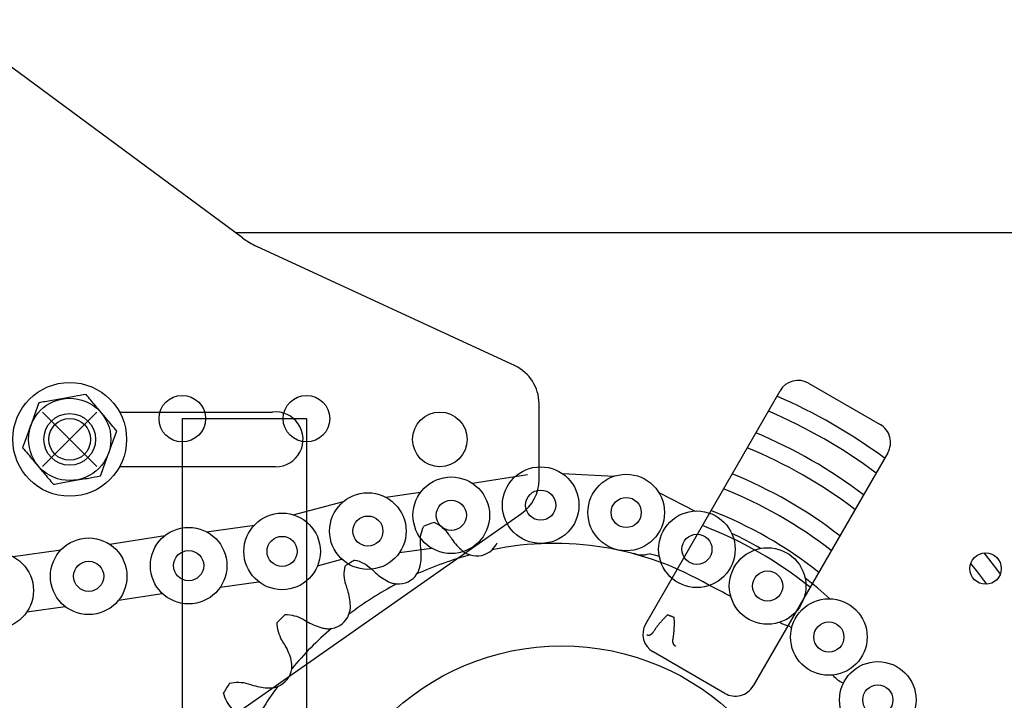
# Model space of a CAD drawing. Header units: inches. Extents: x 170 to 284, y 215 to 248.
# Tile 665 of 1056: x 211.623 to 211.824, y 244.656 to 244.795. Entities that reach past the tile are written whole.
import ezdxf

# ---------------------------------------------------------------- set-up
doc = ezdxf.new("R2010")
doc.units = ezdxf.units.IN
doc.header["$LTSCALE"] = 0.25
doc.header["$MEASUREMENT"] = 0
doc.layers.add('ANNOTATIONS', color=1, linetype='Continuous')
doc.layers.add('LH FRONT OF HOOD', color=7, linetype='Continuous')
doc.styles.add('ARIAL', font='arial.ttf', dxfattribs={"height": 0.09375})
doc.dimstyles.new('STANDARD$0', dxfattribs={"dimtxt": 0.09375, "dimasz": 0.09375, "dimexe": 0.03125, "dimexo": 0.046875, "dimgap": 0.09, "dimtad": 0, "dimtih": 1, "dimtoh": 1, "dimdec": 4, "dimzin": 0, "dimdsep": 46, "dimtxsty": 'ARIAL', "dimcen": 0.09, "dimadec": 0, "dimazin": 0, "dimtfac": 1, "dimtdec": 4, "dimtofl": 0, "dimtmove": 0, "dimatfit": 1, "dimfxl": 1, "dimtolj": 1, "dimtzin": 0, "dimarcsym": 0})

# ---------------------------------------------------------------- blocks, each defined once
blk = doc.blocks.new('*D45')
at = {"layer": 'ANNOTATIONS', "color": 0, "lineweight": -2, "transparency": 16777216}
for p, q in [((210.6277843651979, 245.3460056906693), (210.6277843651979, 246.0798826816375)), ((211.976220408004, 244.7877511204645), (211.976220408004, 246.0798826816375)), ((210.7215343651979, 246.0486326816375), (210.9917282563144, 246.0486326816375)), ((211.882470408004, 246.0486326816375), (211.6122765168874, 246.0486326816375))]:
    blk.add_line(p, q, dxfattribs=at)
at = {"layer": 'ANNOTATIONS', "color": 0, "transparency": 16777216}
for points in [[(210.7215343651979, 246.0642576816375), (210.7215343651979, 246.0330076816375), (210.6277843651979, 246.0486326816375)], [(211.882470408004, 246.0642576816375), (211.882470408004, 246.0330076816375), (211.976220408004, 246.0486326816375)]]:
    blk.add_solid(points, dxfattribs=at)
at = {"layer": 'defpoints', "color": 0, "transparency": 16777216}
for p in [(211.976220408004, 246.0486326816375), (210.6277843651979, 245.2991306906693), (211.976220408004, 244.7408761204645)]:
    blk.add_point(p, dxfattribs=at)
at = {"layer": 'ANNOTATIONS', "color": 0, "transparency": 16777216, "insert": (211.3020023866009, 246.0486326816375), "char_height": 0.09375, "attachment_point": 5, "style": 'ARIAL'}
blk.add_mtext('\\A1;DIM "A"', dxfattribs=at)
blk = doc.blocks.new('*D41')
at = {"layer": 'ANNOTATIONS', "color": 0, "lineweight": -2, "transparency": 16777216}
for p, q in [((211.573486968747, 244.9262927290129), (212.9080140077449, 244.9262927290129)), ((212.8767640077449, 244.8325427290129), (212.8767640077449, 242.5705891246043)), ((212.8767640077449, 239.8737753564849), (212.8767640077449, 242.1357289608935)), ((212.4115944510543, 239.7800253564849), (212.9080140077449, 239.7800253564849))]:
    blk.add_line(p, q, dxfattribs=at)
at = {"layer": 'ANNOTATIONS', "color": 0, "transparency": 16777216}
for points in [[(212.8611390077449, 244.8325427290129), (212.8923890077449, 244.8325427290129), (212.8767640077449, 244.9262927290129)], [(212.8611390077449, 239.8737753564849), (212.8923890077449, 239.8737753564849), (212.8767640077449, 239.7800253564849)]]:
    blk.add_solid(points, dxfattribs=at)
at = {"layer": 'defpoints', "color": 0, "transparency": 16777216}
for p in [(211.526611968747, 244.9262927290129), (212.3647194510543, 239.7800253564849), (212.8767640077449, 239.7800253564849)]:
    blk.add_point(p, dxfattribs=at)
at = {"layer": 'ANNOTATIONS', "color": 0, "transparency": 16777216, "insert": (212.876764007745, 242.3531590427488), "char_height": 0.09375, "attachment_point": 5, "style": 'ARIAL'}
blk.add_mtext('\\A1;TOTAL\\PHEIGHT', dxfattribs=at)

msp = doc.modelspace()

# ---------------------------------------------------------------- linework, layer by layer
at = {"layer": 'LH FRONT OF HOOD'}
for p, q in [((211.6688255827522, 244.7506216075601), (211.6174591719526, 244.7885815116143)), ((211.6673148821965, 244.7517380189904), (211.8480600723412, 244.7517380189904)), ((211.7243437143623, 244.7245305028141), (211.6717617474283, 244.748881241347)), ((211.7841280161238, 244.7210351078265), (211.7987335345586, 244.7126026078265)), ((211.7509628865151, 244.6720239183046), (211.7783685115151, 244.7194918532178)), ((211.7292326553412, 244.7013586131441), (211.7292326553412, 244.7168786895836)), ((211.6280763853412, 244.7151241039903), (211.6391735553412, 244.7040269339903)), ((211.6280763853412, 244.7040269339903), (211.6391735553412, 244.7151241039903)), ((211.6437962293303, 244.7151241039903), (211.6749723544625, 244.7151241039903)), ((211.6565613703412, 244.7137917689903), (211.6818588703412, 244.7137917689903)), ((211.6565613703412, 244.7137917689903), (211.6565613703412, 244.6463317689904)), ((211.6818588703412, 244.7137917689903), (211.6818588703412, 244.6463317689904)), ((211.8002767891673, 244.7068431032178), (211.7728711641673, 244.6593751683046)), ((211.6755850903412, 244.7039932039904), (211.6437777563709, 244.7039932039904)), ((211.7156519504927, 244.7006240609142), (211.7268825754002, 244.7023938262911)), ((211.7340135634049, 244.7025927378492), (211.7445441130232, 244.7020778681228)), ((211.6980077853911, 244.6977949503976), (211.7051243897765, 244.6987960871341)), ((211.75364948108, 244.6987467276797), (211.7610513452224, 244.694976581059)), ((211.6791668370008, 244.6942117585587), (211.6894105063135, 244.6969082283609)), ((211.6588452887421, 244.6476831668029), (211.7256368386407, 244.6944511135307)), ((211.6614902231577, 244.6907541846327), (211.6712448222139, 244.6921264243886)), ((211.6417847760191, 244.6881967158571), (211.6530154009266, 244.689966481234)), ((211.622087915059, 244.685688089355), (211.6318425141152, 244.6870603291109)), ((211.7008307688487, 244.6865174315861), (211.7073269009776, 244.68743700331)), ((211.6841291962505, 244.6838361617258), (211.6890714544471, 244.6851756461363)), ((211.6643132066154, 244.6794766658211), (211.6721232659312, 244.6805822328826)), ((211.6435794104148, 244.6768082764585), (211.652474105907, 244.6782099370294)), ((211.6249108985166, 244.6744105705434), (211.6327209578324, 244.6755161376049)), ((211.7552564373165, 244.6736831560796), (211.7553384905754, 244.6737649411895)), ((211.7553384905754, 244.6737649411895), (211.7553591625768, 244.6737828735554)), ((211.7553591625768, 244.6737828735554), (211.7553836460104, 244.6737987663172)), ((211.7553836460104, 244.6737987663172), (211.7554101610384, 244.6738109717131)), ((211.7554101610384, 244.6738109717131), (211.755438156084, 244.6738192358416)), ((211.755438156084, 244.6738192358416), (211.7554670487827, 244.6738233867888)), ((211.7554670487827, 244.6738233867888), (211.7554962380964, 244.6738233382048)), ((211.7554962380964, 244.6738233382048), (211.755525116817, 244.6738190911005)), ((211.755525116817, 244.6738190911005), (211.7555530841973, 244.6738107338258)), ((211.7555530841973, 244.6738107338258), (211.7555807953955, 244.6738002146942)), ((211.7555807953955, 244.6738002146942), (211.7556792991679, 244.6737626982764)), ((211.7556792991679, 244.6737626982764), (211.7557777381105, 244.6737250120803)), ((211.7535211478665, 244.6717365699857), (211.7535900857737, 244.6718238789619)), ((211.7535900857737, 244.6718238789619), (211.7536596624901, 244.6719109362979)), ((211.7536596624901, 244.6719109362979), (211.7537298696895, 244.6719977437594)), ((211.7537298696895, 244.6719977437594), (211.7538006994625, 244.6720843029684)), ((211.7538006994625, 244.6720843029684), (211.7538721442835, 244.6721706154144)), ((211.7538721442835, 244.6721706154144), (211.7539441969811, 244.6722566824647)), ((211.7539441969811, 244.6722566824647), (211.7540168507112, 244.6723425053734)), ((211.7540168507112, 244.6723425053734), (211.7540900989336, 244.6724280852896)), ((211.7540900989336, 244.6724280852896), (211.7541639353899, 244.6725134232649)), ((211.7541639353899, 244.6725134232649), (211.7542383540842, 244.6725985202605)), ((211.7542383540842, 244.6725985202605), (211.7543133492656, 244.6726833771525)), ((211.7543133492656, 244.6726833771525), (211.7543889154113, 244.6727679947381)), ((211.7543889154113, 244.6727679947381), (211.7544650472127, 244.6728523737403)), ((211.7544650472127, 244.6728523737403), (211.7545417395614, 244.6729365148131)), ((211.7545417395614, 244.6729365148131), (211.7546189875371, 244.6730204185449)), ((211.7546189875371, 244.6730204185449), (211.7546967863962, 244.673104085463)), ((211.7546967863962, 244.673104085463), (211.7547751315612, 244.6731875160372)), ((211.7547751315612, 244.6731875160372), (211.7548540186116, 244.6732707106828)), ((211.7548540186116, 244.6732707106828), (211.7549334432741, 244.6733536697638)), ((211.7549334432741, 244.6733536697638), (211.7550134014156, 244.6734363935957)), ((211.7550134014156, 244.6734363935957), (211.7550938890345, 244.6735188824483)), ((211.7550938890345, 244.6735188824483), (211.7551749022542, 244.6736011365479)), ((211.7551749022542, 244.6736011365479), (211.7552564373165, 244.6736831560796)), ((211.7557777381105, 244.6737250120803), (211.7558761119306, 244.6736871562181)), ((211.7558761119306, 244.6736871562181), (211.7559744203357, 244.6736491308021)), ((211.7559744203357, 244.6736491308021), (211.7560726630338, 244.6736109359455)), ((211.7560726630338, 244.6736109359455), (211.7561708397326, 244.6735725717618)), ((211.7561708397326, 244.6735725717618), (211.7562689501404, 244.673534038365)), ((211.7562689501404, 244.673534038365), (211.7563669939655, 244.6734953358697)), ((211.7563669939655, 244.6734953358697), (211.7564649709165, 244.6734564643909)), ((211.7564649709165, 244.6734564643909), (211.7565628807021, 244.6734174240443)), ((211.7565628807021, 244.6734174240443), (211.7565904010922, 244.6734064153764)), ((211.7565904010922, 244.6734064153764), (211.7566166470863, 244.6733936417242)), ((211.7566166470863, 244.6733936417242), (211.756640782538, 244.6733772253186)), ((211.756640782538, 244.6733772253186), (211.7566623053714, 244.6733575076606)), ((211.7566623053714, 244.6733575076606), (211.7566807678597, 244.673334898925)), ((211.7566807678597, 244.673334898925), (211.7566957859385, 244.6733098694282)), ((211.7566957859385, 244.6733098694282), (211.7567070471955, 244.6732829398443)), ((211.7567070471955, 244.6732829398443), (211.7567143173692, 244.6732546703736)), ((211.7567143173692, 244.6732546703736), (211.7567174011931, 244.6732274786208)), ((211.7567174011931, 244.6732274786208), (211.7567224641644, 244.6731117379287)), ((211.7567224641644, 244.6731117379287), (211.7567269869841, 244.6729961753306)), ((211.7567269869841, 244.6729961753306), (211.7567309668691, 244.6728807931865)), ((211.7567309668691, 244.6728807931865), (211.7567344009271, 244.6727655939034)), ((211.7567344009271, 244.6727655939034), (211.7567372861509, 244.672650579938)), ((211.7567372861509, 244.672650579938), (211.756739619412, 244.6725357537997)), ((211.756739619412, 244.6725357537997), (211.7567413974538, 244.6724211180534)), ((211.7567418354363, 244.6718508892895), (211.756740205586, 244.6717374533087)), ((211.7567413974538, 244.6724211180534), (211.756742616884, 244.6723066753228)), ((211.7567428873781, 244.6719645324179), (211.7567418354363, 244.6718508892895)), ((211.756742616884, 244.6723066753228), (211.7567432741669, 244.6721924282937)), ((211.7567433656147, 244.6720783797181), (211.7567428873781, 244.6719645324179)), ((211.7567432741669, 244.6721924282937), (211.7567433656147, 244.6720783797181)), ((211.7512078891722, 244.6697550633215), (211.7512116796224, 244.6697538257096)), ((211.7512116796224, 244.6697538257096), (211.7512283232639, 244.6697485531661)), ((211.7512283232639, 244.6697485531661), (211.7512430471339, 244.6697441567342)), ((211.7517929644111, 244.6697427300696), (211.7518131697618, 244.6697485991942)), ((211.7518131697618, 244.6697485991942), (211.7518332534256, 244.6697548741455)), ((211.7518332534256, 244.6697548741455), (211.7518532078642, 244.669761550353)), ((211.7518532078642, 244.669761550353), (211.7518730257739, 244.6697686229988)), ((211.7518730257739, 244.6697686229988), (211.7518927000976, 244.6697760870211)), ((211.7518927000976, 244.6697760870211), (211.751912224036, 244.6697839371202)), ((211.751912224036, 244.6697839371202), (211.7519315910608, 244.6697921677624)), ((211.7519315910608, 244.6697921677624), (211.751950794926, 244.6698007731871)), ((211.751950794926, 244.6698007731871), (211.7519698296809, 244.6698097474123)), ((211.7519698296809, 244.6698097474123), (211.7519886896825, 244.669819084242)), ((211.7519886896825, 244.669819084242), (211.7520073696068, 244.6698287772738)), ((211.7520073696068, 244.6698287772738), (211.7520258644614, 244.6698388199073)), ((211.7520258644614, 244.6698388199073), (211.7520441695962, 244.6698492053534)), ((211.7520441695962, 244.6698492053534), (211.7520622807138, 244.6698599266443)), ((211.7520622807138, 244.6698599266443), (211.7520801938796, 244.6698709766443)), ((211.7520801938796, 244.6698709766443), (211.7520979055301, 244.6698823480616)), ((211.7520979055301, 244.6698823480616), (211.7521154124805, 244.6698940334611)), ((211.7521154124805, 244.6698940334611), (211.7521327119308, 244.6699060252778)), ((211.7521327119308, 244.6699060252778), (211.7521498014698, 244.6699183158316)), ((211.7521498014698, 244.6699183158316), (211.7521666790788, 244.6699308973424)), ((211.7521666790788, 244.6699308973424), (211.7521833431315, 244.6699437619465)), ((211.7521833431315, 244.6699437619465), (211.7521997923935, 244.6699569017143)), ((211.7521997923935, 244.6699569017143), (211.7522160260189, 244.6699703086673)), ((211.7522160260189, 244.6699703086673), (211.7522320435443, 244.6699839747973)), ((211.7522320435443, 244.6699839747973), (211.752247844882, 244.6699978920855)), ((211.752247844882, 244.6699978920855), (211.7522634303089, 244.670012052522)), ((211.7522634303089, 244.670012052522), (211.7522788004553, 244.6700264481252)), ((211.7522788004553, 244.6700264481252), (211.7522939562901, 244.6700410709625)), ((211.7522939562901, 244.6700410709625), (211.7523088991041, 244.6700559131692)), ((211.7523088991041, 244.6700559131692), (211.7523236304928, 244.6700709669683)), ((211.7523236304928, 244.6700709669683), (211.7523381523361, 244.6700862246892)), ((211.7523381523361, 244.6700862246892), (211.752352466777, 244.6701016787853)), ((211.752352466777, 244.6701016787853), (211.7523665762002, 244.6701173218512)), ((211.7523665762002, 244.6701173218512), (211.7523804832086, 244.670133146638)), ((211.7523804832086, 244.670133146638), (211.7523941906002, 244.6701491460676)), ((211.7523941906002, 244.6701491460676), (211.7524077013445, 244.6701653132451)), ((211.7524077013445, 244.6701653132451), (211.752421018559, 244.67018164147)), ((211.752421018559, 244.67018164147), (211.7524341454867, 244.6701981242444)), ((211.7524341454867, 244.6701981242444), (211.7524470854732, 244.6702147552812)), ((211.7524470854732, 244.6702147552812), (211.7524598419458, 244.6702315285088)), ((211.7524598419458, 244.6702315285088), (211.7524724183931, 244.6702484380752)), ((211.7524724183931, 244.6702484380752), (211.7524848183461, 244.6702654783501)), ((211.7524848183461, 244.6702654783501), (211.7524970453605, 244.6702826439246)), ((211.7524970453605, 244.6702826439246), (211.7525091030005, 244.6702999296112)), ((211.7525091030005, 244.6702999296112), (211.7525209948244, 244.6703173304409)), ((211.7525209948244, 244.6703173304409), (211.7525327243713, 244.67033484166)), ((211.7525327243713, 244.67033484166), (211.7525442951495, 244.6703524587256)), ((211.7525442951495, 244.6703524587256), (211.7525557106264, 244.6703701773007)), ((211.7525557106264, 244.6703701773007), (211.7525669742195, 244.6703879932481)), ((211.7525669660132, 244.6703879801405), (211.7525712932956, 244.6703948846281)), ((211.7525712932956, 244.6703948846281), (211.7526291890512, 244.6704863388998)), ((211.7526291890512, 244.6704863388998), (211.7526879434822, 244.6705774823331)), ((211.7526879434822, 244.6705774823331), (211.7527475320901, 244.6706683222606)), ((211.7527475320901, 244.6706683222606), (211.7528079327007, 244.6707588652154)), ((211.7528079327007, 244.6707588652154), (211.7528691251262, 244.6708491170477)), ((211.7528691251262, 244.6708491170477), (211.75293109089, 244.6709390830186)), ((211.75293109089, 244.6709390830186), (211.7529938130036, 244.6710287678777)), ((211.7529938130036, 244.6710287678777), (211.7530572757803, 244.6711181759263)), ((211.7530572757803, 244.6711181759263), (211.7531214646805, 244.6712073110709)), ((211.7531214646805, 244.6712073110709), (211.7531863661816, 244.6712961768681)), ((211.7531863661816, 244.6712961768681), (211.7532519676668, 244.6713847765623)), ((211.7532519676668, 244.6713847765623), (211.7533182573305, 244.6714731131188)), ((211.7533182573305, 244.6714731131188), (211.7533852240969, 244.6715611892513)), ((211.7533852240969, 244.6715611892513), (211.7534528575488, 244.6716490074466)), ((211.7534528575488, 244.6716490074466), (211.7535211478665, 244.6717365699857)), ((211.7566187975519, 244.6698441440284), (211.7566057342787, 244.6697350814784)), ((211.7566311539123, 244.6699534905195), (211.7566187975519, 244.6698441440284)), ((211.7566428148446, 244.6700631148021), (211.7566311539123, 244.6699534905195)), ((211.7566537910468, 244.6701730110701), (211.7566428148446, 244.6700631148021)), ((211.75666409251, 244.6702831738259), (211.7566537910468, 244.6701730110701)), ((211.7566737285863, 244.6703935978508), (211.75666409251, 244.6702831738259)), ((211.7566827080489, 244.6705042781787), (211.7566737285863, 244.6703935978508)), ((211.756691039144, 244.6706152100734), (211.7566827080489, 244.6705042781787)), ((211.7566987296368, 244.6707263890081), (211.756691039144, 244.6706152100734)), ((211.7567057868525, 244.6708378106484), (211.7566987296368, 244.6707263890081)), ((211.7567122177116, 244.6709494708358), (211.7567057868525, 244.6708378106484)), ((211.7567180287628, 244.6710613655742), (211.7567122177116, 244.6709494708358)), ((211.7567232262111, 244.6711734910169), (211.7567180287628, 244.6710613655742)), ((211.756727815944, 244.6712858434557), (211.7567232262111, 244.6711734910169)), ((211.7567318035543, 244.6713984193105), (211.756727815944, 244.6712858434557)), ((211.7567351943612, 244.6715112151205), (211.7567318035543, 244.6713984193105)), ((211.7567379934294, 244.6716242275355), (211.7567351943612, 244.6715112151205)), ((211.756740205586, 244.6717374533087), (211.7567379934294, 244.6716242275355)), ((211.7806977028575, 244.6711387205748), (211.7800865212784, 244.671658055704)), ((211.7512430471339, 244.6697441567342), (211.7512574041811, 244.6697401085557)), ((211.7512574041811, 244.6697401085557), (211.7512758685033, 244.6697352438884)), ((211.7512758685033, 244.6697352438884), (211.7512953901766, 244.6697305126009)), ((211.7512953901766, 244.6697305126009), (211.7513153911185, 244.6697260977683)), ((211.7513153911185, 244.6697260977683), (211.7513356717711, 244.6697220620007)), ((211.7513356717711, 244.6697220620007), (211.7513561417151, 244.6697184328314)), ((211.7513561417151, 244.6697184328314), (211.751376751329, 244.6697152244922)), ((211.751376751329, 244.6697152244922), (211.751397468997, 244.669712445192)), ((211.751397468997, 244.669712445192), (211.7514182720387, 244.6697101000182)), ((211.7514182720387, 244.6697101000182), (211.7514391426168, 244.6697081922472)), ((211.7514391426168, 244.6697081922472), (211.7514600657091, 244.6697067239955)), ((211.7514600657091, 244.6697067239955), (211.7514810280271, 244.6697056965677)), ((211.7514810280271, 244.6697056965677), (211.7515020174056, 244.6697051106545)), ((211.7515020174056, 244.6697051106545), (211.7515230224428, 244.6697049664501)), ((211.7515230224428, 244.6697049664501), (211.751544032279, 244.6697052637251)), ((211.751544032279, 244.6697052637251), (211.7515650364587, 244.6697060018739)), ((211.7515650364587, 244.6697060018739), (211.7515860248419, 244.669707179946)), ((211.7515860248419, 244.669707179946), (211.7516069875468, 244.6697087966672)), ((211.7516069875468, 244.6697087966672), (211.7516279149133, 244.6697108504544)), ((211.7516279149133, 244.6697108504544), (211.7516487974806, 244.6697133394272)), ((211.7516487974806, 244.6697133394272), (211.7516696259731, 244.6697162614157)), ((211.7516696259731, 244.6697162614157), (211.7516903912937, 244.6697196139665)), ((211.7516903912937, 244.6697196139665), (211.7517110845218, 244.6697233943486)), ((211.7517110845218, 244.6697233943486), (211.7517316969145, 244.6697275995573)), ((211.7517316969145, 244.6697275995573), (211.7517522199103, 244.669732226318)), ((211.7517522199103, 244.669732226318), (211.7517726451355, 244.6697372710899)), ((211.7517726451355, 244.6697372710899), (211.7517929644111, 244.6697427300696)), ((211.7564369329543, 244.6685308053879), (211.7564367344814, 244.6685097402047)), ((211.7564367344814, 244.6685097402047), (211.7564368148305, 244.6684886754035)), ((211.7564368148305, 244.6684886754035), (211.7564371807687, 244.6684676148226)), ((211.7564374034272, 244.6685518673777), (211.7564369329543, 244.6685308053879)), ((211.7564371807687, 244.6684676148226), (211.7564378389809, 244.6684465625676)), ((211.7564381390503, 244.6685729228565), (211.7564374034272, 244.6685518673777)), ((211.7564378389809, 244.6684465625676), (211.756438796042, 244.6684255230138)), ((211.7564391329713, 244.6685939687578), (211.7564381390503, 244.6685729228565)), ((211.756438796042, 244.6684255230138), (211.7564400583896, 244.6684045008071)), ((211.7564403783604, 244.6686150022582), (211.7564391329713, 244.6685939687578)), ((211.7564400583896, 244.6684045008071), (211.7564416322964, 244.668383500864)), ((211.7564418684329, 244.6686360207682), (211.7564403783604, 244.6686150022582)), ((211.7564416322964, 244.668383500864), (211.7564435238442, 244.6683625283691)), ((211.7564435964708, 244.6686570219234), (211.7564418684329, 244.6686360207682)), ((211.7564435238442, 244.6683625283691), (211.756445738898, 244.6683415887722)), ((211.756445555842, 244.6686780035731), (211.7564435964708, 244.6686570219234)), ((211.7564477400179, 244.6686989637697), (211.756445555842, 244.6686780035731)), ((211.756445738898, 244.6683415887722), (211.7564482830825, 244.6683206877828)), ((211.7564501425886, 244.6687199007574), (211.7564477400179, 244.6686989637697)), ((211.7564482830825, 244.6683206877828), (211.7564511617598, 244.6682998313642)), ((211.756452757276, 244.6687408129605), (211.7564501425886, 244.6687199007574)), ((211.7564511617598, 244.6682998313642), (211.7564543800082, 244.6682790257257)), ((211.7564555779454, 244.6687616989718), (211.756452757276, 244.6687408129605)), ((211.7564543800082, 244.6682790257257), (211.7564579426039, 244.6682582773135)), ((211.7564585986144, 244.668782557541), (211.7564555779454, 244.6687616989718)), ((211.7564579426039, 244.6682582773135), (211.7564618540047, 244.6682375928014)), ((211.7564618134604, 244.6688033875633), (211.7564585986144, 244.668782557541)), ((211.7564652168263, 244.6688241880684), (211.7564618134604, 244.6688033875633)), ((211.7564618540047, 244.6682375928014), (211.7564661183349, 244.6682169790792)), ((211.7564688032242, 244.6688449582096), (211.7564652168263, 244.6688241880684)), ((211.7564661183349, 244.6682169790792), (211.756470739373, 244.6681964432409)), ((211.7564725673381, 244.6688656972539), (211.7564688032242, 244.6688449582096)), ((211.756470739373, 244.6681964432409), (211.7564757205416, 244.6681759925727)), ((211.7564740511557, 244.6688736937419), (211.7564725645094, 244.6688656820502)), ((211.7564933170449, 244.668980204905), (211.7564740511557, 244.6688736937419)), ((211.7564757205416, 244.6681759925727), (211.7564810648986, 244.6681556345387)), ((211.7564810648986, 244.6681556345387), (211.7564867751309, 244.6681353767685)), ((211.7564867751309, 244.6681353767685), (211.7564928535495, 244.6681152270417)), ((211.7564928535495, 244.6681152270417), (211.7564993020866, 244.6680951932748)), ((211.7565117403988, 244.6690870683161), (211.7564933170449, 244.668980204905)), ((211.7564993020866, 244.6680951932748), (211.7565061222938, 244.6680752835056)), ((211.7565061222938, 244.6680752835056), (211.756513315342, 244.6680555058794)), ((211.7565293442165, 244.6691942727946), (211.7565117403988, 244.6690870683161)), ((211.756513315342, 244.6680555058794), (211.7565208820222, 244.6680358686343)), ((211.7565208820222, 244.6680358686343), (211.7565288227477, 244.6680163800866)), ((211.7565288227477, 244.6680163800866), (211.7565371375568, 244.6679970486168)), ((211.7565461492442, 244.6693018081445), (211.7565293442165, 244.6691942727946)), ((211.7565371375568, 244.6679970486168), (211.7565458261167, 244.6679778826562)), ((211.7565458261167, 244.6679778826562), (211.7565548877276, 244.6679588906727)), ((211.7565621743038, 244.6694096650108), (211.7565461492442, 244.6693018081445)), ((211.7565548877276, 244.6679588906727), (211.7565643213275, 244.6679400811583)), ((211.7565774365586, 244.6695178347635), (211.7565621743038, 244.6694096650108)), ((211.7565643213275, 244.6679400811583), (211.7565741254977, 244.6679214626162)), ((211.7565741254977, 244.6679214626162), (211.7565842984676, 244.6679030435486)), ((211.7565919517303, 244.6696263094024), (211.7565774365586, 244.6695178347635)), ((211.7565842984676, 244.6679030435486), (211.7565948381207, 244.6678848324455)), ((211.7566057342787, 244.6697350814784), (211.7565919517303, 244.6696263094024)), ((211.7565948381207, 244.6678848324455), (211.756605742, 244.667866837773)), ((211.756605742, 244.667866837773), (211.7566170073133, 244.6678490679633)), ((211.7566170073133, 244.6678490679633), (211.7566286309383, 244.6678315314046)), ((211.7566286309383, 244.6678315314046), (211.7566406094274, 244.6678142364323)), ((211.7566406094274, 244.6678142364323), (211.7566529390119, 244.6677971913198)), ((211.7566529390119, 244.6677971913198), (211.7566656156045, 244.6677804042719)), ((211.7566656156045, 244.6677804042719), (211.7566786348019, 244.6677638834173)), ((211.7566786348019, 244.6677638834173), (211.7566919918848, 244.6677476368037)), ((211.7566919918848, 244.6677476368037), (211.7567056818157, 244.6677316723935)), ((211.7671116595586, 244.6578319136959), (211.7525061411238, 244.6662644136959)), ((211.7567056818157, 244.6677316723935), (211.7567196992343, 244.6677159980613)), ((211.7567196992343, 244.6677159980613), (211.7567340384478, 244.6677006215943)), ((211.7567340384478, 244.6677006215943), (211.7567486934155, 244.667685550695)), ((211.7567486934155, 244.667685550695), (211.7567636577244, 244.667670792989)), ((211.7567636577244, 244.667670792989), (211.7567789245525, 244.6676563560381)), ((211.7567789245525, 244.6676563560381), (211.7567944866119, 244.6676422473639)), ((211.7567944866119, 244.6676422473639), (211.7568103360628, 244.6676284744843)), ((211.7568103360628, 244.6676284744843), (211.7568264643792, 244.6676150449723)), ((211.7568264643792, 244.6676150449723), (211.7568428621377, 244.6676019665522)), ((211.7568428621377, 244.6676019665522), (211.7568595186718, 244.6675892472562)), ((211.7568595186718, 244.6675892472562), (211.7568764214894, 244.667576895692)), ((211.7568764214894, 244.667576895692), (211.7568935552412, 244.6675649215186)), ((211.7568935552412, 244.6675649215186), (211.7569108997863, 244.6675533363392)), ((211.7569108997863, 244.6675533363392), (211.7569284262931, 244.6675421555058)), ((211.7569284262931, 244.6675421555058), (211.7569460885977, 244.667531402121)), ((211.7569460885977, 244.667531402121), (211.7569638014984, 244.667521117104)), ((211.7569638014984, 244.667521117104), (211.7569813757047, 244.6675113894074)), ((211.7569813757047, 244.6675113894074), (211.7569982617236, 244.6675024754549)), ((211.7569982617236, 244.6675024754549), (211.7570115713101, 244.6674957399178)), ((211.7570115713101, 244.6674957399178), (211.7570253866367, 244.6674890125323)), ((211.7570253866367, 244.6674890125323), (211.7570412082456, 244.6674816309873)), ((211.7570412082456, 244.6674816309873), (211.7570448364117, 244.6674799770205))]:
    msp.add_line(p, q, dxfattribs=at)
at = {"layer": 'LH FRONT OF HOOD', "flags": 128}
for points in [[(211.7537460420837, 244.6856916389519), (211.7530336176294, 244.6858927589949), (211.7516422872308, 244.6862628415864)], [(211.819861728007, 244.6864409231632), (211.8224359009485, 244.6831439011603), (211.8231961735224, 244.6821190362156)], [(211.8171572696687, 244.6842600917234), (211.818558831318, 244.6824960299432), (211.8204005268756, 244.6800563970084)]]:
    msp.add_lwpolyline(points, dxfattribs=at)
at = {"layer": 'LH FRONT OF HOOD'}
for centre, radius in [((211.6336249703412, 244.7095755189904), 0.01158625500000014), ((211.6336249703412, 244.7095755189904), 0.008387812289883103), ((211.6565613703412, 244.7137917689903), 0.004739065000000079), ((211.6818588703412, 244.7137917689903), 0.00473906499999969), ((211.6336249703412, 244.7095755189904), 0.005270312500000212), ((211.7090385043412, 244.7095755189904), 0.005565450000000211), ((211.6336249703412, 244.7095755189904), 0.004258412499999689), ((211.7295778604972, 244.6961779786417), 0.007799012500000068), ((211.711360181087, 244.694112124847), 0.007799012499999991), ((211.7469978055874, 244.6946748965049), 0.007799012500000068), ((211.6943752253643, 244.6908935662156), 0.007799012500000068), ((211.7295778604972, 244.6961779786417), 0.003068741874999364), ((211.711360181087, 244.694112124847), 0.003068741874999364), ((211.7469978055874, 244.6946748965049), 0.003068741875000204), ((211.6768953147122, 244.6867508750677), 0.007799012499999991), ((211.6943752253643, 244.6908935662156), 0.003068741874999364), ((211.7614006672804, 244.6871853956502), 0.007799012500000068), ((211.657857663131, 244.6838528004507), 0.007799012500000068), ((211.6768953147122, 244.6867508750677), 0.003068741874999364), ((211.7614006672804, 244.6871853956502), 0.003068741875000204), ((211.6374930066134, 244.6816847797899), 0.007799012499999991), ((211.6184553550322, 244.678786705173), 0.007799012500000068), ((211.657857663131, 244.6838528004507), 0.003068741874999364), ((211.7758035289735, 244.6796958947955), 0.007799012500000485), ((211.8201997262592, 244.6832544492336), 0.003204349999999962), ((211.6374930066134, 244.6816847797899), 0.003068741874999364), ((211.7758035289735, 244.6796958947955), 0.003068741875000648), ((211.7882788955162, 244.6693083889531), 0.007799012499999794), ((211.7882788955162, 244.6693083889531), 0.003068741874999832), ((211.7338705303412, 244.6166492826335), 0.050863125), ((211.798253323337, 244.6565003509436), 0.007799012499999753), ((211.798253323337, 244.6565003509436), 0.00306874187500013)]:
    msp.add_circle(centre, radius, dxfattribs=at)
for centre, radius, start, end in [((211.6788488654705, 244.7641848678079), 0.01686499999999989, 233.5355076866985, 245.1511188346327), ((211.7208001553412, 244.7168786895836), 0.008432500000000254, 0, 65.15111883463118), ((211.7820198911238, 244.7173837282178), 0.004216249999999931, 60.00000000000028, 149.999999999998), ((211.7338705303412, 244.6166492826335), 0.1107490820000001, 53.56485106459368, 66.68110513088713), ((211.6755850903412, 244.7095755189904), 0.005582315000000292, 269.9999999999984, 96.30169749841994), ((211.7338705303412, 244.6166492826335), 0.1072748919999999, 53.35551884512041, 66.89851338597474), ((211.7966254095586, 244.7089512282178), 0.004216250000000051, 329.9999999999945, 60.00000000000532), ((211.7338705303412, 244.6166492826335), 0.1022153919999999, 53.02503233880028, 67.24176497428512), ((211.7338705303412, 244.6166492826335), 0.09874120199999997, 52.77833417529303, 67.49800427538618), ((211.7338705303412, 244.6166492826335), 0.09263944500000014, 52.29988081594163, 67.99499377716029), ((211.7208001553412, 244.7013586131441), 0.00843250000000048, 305.0000000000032, 0), ((211.7338705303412, 244.6166492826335), 0.08916525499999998, 51.99792886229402, 68.30866654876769), ((211.7338705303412, 244.6166492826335), 0.08410575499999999, 51.51310441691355, 68.81234915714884), ((211.7338705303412, 244.6166492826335), 0.08032343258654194, 108.8419458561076, 110.4731958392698), ((211.7338705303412, 244.6166492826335), 0.08063156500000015, 51.14455016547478, 69.19527265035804), ((211.7338705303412, 244.6166492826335), 0.08148272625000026, 60.20423350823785, 64.84682323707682), ((211.7323739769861, 244.625995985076), 0.06238924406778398, 59.60633145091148, 101.7413547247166), ((211.7338705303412, 244.6166492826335), 0.07184624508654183, 105.0649512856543, 114.2501904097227), ((211.7165440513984, 244.6903532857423), 0.004531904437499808, 252.7042132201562, 313.7537856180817), ((211.7502388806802, 244.6905719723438), 0.004531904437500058, 247.7846167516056, 288.0394999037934), ((211.7338705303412, 244.6166492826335), 0.08032343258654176, 121.6990887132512, 123.3303386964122), ((211.7005777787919, 244.6846498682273), 0.004531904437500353, 265.5613560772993, 326.6109284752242), ((211.7338705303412, 244.6166492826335), 0.07184624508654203, 117.9220941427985, 127.1073332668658), ((211.7338705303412, 244.6166492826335), 0.0699537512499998, 60.50814001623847, 64.5429167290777), ((211.7338705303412, 244.6166492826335), 0.08148272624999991, 47.89654120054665, 52.53913092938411), ((211.7338705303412, 244.6166492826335), 0.08032343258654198, 134.5562315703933, 136.1874815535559), ((211.6862809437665, 244.6755366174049), 0.00453190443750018, 278.4184989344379, 339.4680713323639), ((211.7546142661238, 244.6699157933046), 0.004216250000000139, 150.0000000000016, 240.0000000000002), ((211.7806917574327, 244.6761493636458), 0.004531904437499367, 238.0333547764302, 262.3252141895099), ((211.7338705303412, 244.6166492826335), 0.07184624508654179, 130.7792369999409, 139.9644761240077), ((211.6743704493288, 244.6634705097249), 0.004531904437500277, 291.275641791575, 352.3252141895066), ((211.7338705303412, 244.6166492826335), 0.08032343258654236, 147.4133744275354, 149.044624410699), ((211.7927578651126, 244.6642388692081), 0.00453190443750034, 216.3381104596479, 249.4680713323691), ((211.7338705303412, 244.6166492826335), 0.07184624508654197, 143.636379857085, 152.8216189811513), ((211.7692197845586, 244.6614832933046), 0.00421625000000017, 239.9999999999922, 329.999999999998)]:
    msp.add_arc(centre, radius, start, end, dxfattribs=at)
for points, knots in [([(211.6369494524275, 244.7187274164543), (211.6361677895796, 244.7185890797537), (211.6344165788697, 244.7182791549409), (211.6315863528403, 244.7177782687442), (211.6291624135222, 244.7173492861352), (211.6277639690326, 244.71710179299), (211.6273614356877, 244.7170305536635)], [0, 0, 0, 0, 0.2477854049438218, 0.5551299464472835, 0.8719469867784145, 1, 1, 1, 1]), ([(211.643212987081, 244.7112723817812), (211.6425209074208, 244.7120961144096), (211.6411162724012, 244.7137679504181), (211.6389837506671, 244.7163061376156), (211.6376105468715, 244.7179405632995), (211.6369494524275, 244.7187274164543)], [0, 0, 0, 0, 0.3349620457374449, 0.6798341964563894, 1, 1, 1, 1]), ([(211.6273614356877, 244.7170305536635), (211.6269941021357, 244.7160193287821), (211.6262485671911, 244.7139669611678), (211.6251166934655, 244.7108510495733), (211.6243878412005, 244.7088446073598), (211.6240369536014, 244.7078786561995)], [0, 0, 0, 0, 0.3349620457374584, 0.6798341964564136, 0.9999999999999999, 0.9999999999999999, 0.9999999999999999, 0.9999999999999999]), ([(211.6398885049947, 244.7021204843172), (211.6402558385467, 244.7031317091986), (211.6410013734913, 244.7051840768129), (211.6421332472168, 244.7082999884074), (211.6428620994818, 244.7103064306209), (211.643212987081, 244.7112723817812)], [0, 0, 0, 0, 0.3349620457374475, 0.6798341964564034, 1, 1, 1, 1]), ([(211.6240369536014, 244.7078786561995), (211.6247290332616, 244.7070549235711), (211.6261336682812, 244.7053830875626), (211.6282661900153, 244.7028449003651), (211.6296393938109, 244.7012104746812), (211.6303004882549, 244.7004236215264)], [0, 0, 0, 0, 0.3349620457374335, 0.6798341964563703, 0.9999999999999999, 0.9999999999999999, 0.9999999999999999, 0.9999999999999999]), ([(211.6303004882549, 244.7004236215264), (211.6307030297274, 244.7004948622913), (211.6320725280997, 244.7007372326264), (211.6344947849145, 244.7011659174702), (211.6373266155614, 244.701667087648), (211.6391068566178, 244.7019821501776), (211.6398885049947, 244.7021204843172)], [0, 0, 0, 0, 0.1280535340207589, 0.4356547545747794, 0.7522135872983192, 1, 1, 1, 1]), ([(211.7050948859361, 244.6881873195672), (211.705038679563, 244.6888371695), (211.7050717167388, 244.6894714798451), (211.705300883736, 244.6907159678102), (211.7054991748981, 244.6913251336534), (211.7057758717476, 244.6918991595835)], [0, 0, 0, 0, 0.5, 0.5, 1, 1, 1, 1]), ([(211.7079293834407, 244.692668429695), (211.708506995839, 244.6923997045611), (211.7090355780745, 244.6920616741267), (211.7100029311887, 244.6912458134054), (211.7104400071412, 244.6907661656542), (211.7108080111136, 244.6902281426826)], [0, 0, 0, 0, 0.5, 0.5, 1, 1, 1, 1]), ([(211.7136535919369, 244.6868628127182), (211.7138821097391, 244.686673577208), (211.7141254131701, 244.6865095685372), (211.7146403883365, 244.6862301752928), (211.7149152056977, 244.6861139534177), (211.7151966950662, 244.6860263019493)], [0, 0, 0, 0, 0.5, 0.5, 1, 1, 1, 1]), ([(211.6916639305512, 244.6849900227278), (211.6922868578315, 244.6848565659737), (211.692877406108, 244.684644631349), (211.6940020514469, 244.6840644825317), (211.6945349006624, 244.6836941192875), (211.6950133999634, 244.683251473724)], [0, 0, 0, 0, 0.5, 0.5, 1, 1, 1, 1]), ([(211.6898976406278, 244.6799905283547), (211.6896982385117, 244.6806115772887), (211.6895892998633, 244.6812373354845), (211.6895357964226, 244.6825016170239), (211.6895935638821, 244.6831396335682), (211.6897355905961, 244.6837608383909)], [0, 0, 0, 0, 0.5, 0.5, 1, 1, 1, 1]), ([(211.6985364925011, 244.6806037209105), (211.6988013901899, 244.6804700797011), (211.6990750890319, 244.6803643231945), (211.6996393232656, 244.6802065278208), (211.699933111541, 244.6801543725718), (211.7002270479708, 244.6801315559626)], [0, 0, 0, 0, 0.5, 0.5, 1, 1, 1, 1]), ([(211.6775148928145, 244.6738847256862), (211.6781518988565, 244.6738932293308), (211.6787748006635, 244.6738180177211), (211.6800003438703, 244.6735026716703), (211.6806022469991, 244.673260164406), (211.6811672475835, 244.6729350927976)], [0, 0, 0, 0, 0.5, 0.5, 1, 1, 1, 1]), ([(211.6769053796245, 244.6686175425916), (211.6765727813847, 244.6691786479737), (211.6763273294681, 244.6697644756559), (211.6759938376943, 244.670985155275), (211.6759081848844, 244.6716200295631), (211.6759084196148, 244.6722572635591)], [0, 0, 0, 0, 0.5, 0.5, 1, 1, 1, 1]), ([(211.6851911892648, 244.671137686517), (211.6854791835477, 244.6710663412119), (211.6857695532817, 244.6710241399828), (211.6863547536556, 244.6709958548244), (211.6866527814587, 244.6710103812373), (211.6869444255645, 244.6710535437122)], [0, 0, 0, 0, 0.5, 0.5, 1, 1, 1, 1]), ([(211.6661917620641, 244.6599094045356), (211.6668109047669, 244.6600594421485), (211.6674349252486, 244.6601247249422), (211.6686999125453, 244.6600899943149), (211.6693406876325, 244.6599875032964), (211.669963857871, 244.6597963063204)], [0, 0, 0, 0, 0.5, 0.5, 1, 1, 1, 1]), ([(211.6667695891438, 244.6546386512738), (211.6663204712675, 244.6551116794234), (211.6659508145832, 244.6556282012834), (211.6653540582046, 244.6567440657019), (211.6651292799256, 244.6573439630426), (211.6649877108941, 244.6579652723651)], [0, 0, 0, 0, 0.5, 0.5, 1, 1, 1, 1]), ([(211.6742868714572, 244.6589393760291), (211.6745835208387, 244.6589339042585), (211.6748760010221, 244.658957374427), (211.6754528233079, 244.6590600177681), (211.675740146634, 244.6591404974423), (211.676014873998, 244.6592474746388)], [0, 0, 0, 0, 0.5, 0.5, 1, 1, 1, 1])]:
    msp.add_open_spline(points, degree=3, knots=knots, dxfattribs=at)
for points in [[(211.7108080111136, 244.6902281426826), (211.7110303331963, 244.6899031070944), (211.7112544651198, 244.6895754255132), (211.7114803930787, 244.6892451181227)], [(211.705197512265, 244.6870007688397), (211.7051630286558, 244.6873994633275), (211.7051288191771, 244.6877949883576), (211.7050948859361, 244.6881873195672)], [(211.7114803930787, 244.6892451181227), (211.7120859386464, 244.6883598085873), (211.7128088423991, 244.687562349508), (211.7136535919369, 244.6868628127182)], [(211.7196781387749, 244.6870798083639), (211.7201012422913, 244.687484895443), (211.720446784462, 244.6879746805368), (211.7206869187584, 244.6885162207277)], [(211.7050255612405, 244.6837807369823), (211.7052359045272, 244.6848571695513), (211.7052899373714, 244.6859321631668), (211.705197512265, 244.6870007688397)], [(211.6950133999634, 244.683251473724), (211.6953024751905, 244.6829840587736), (211.6955939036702, 244.6827144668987), (211.695887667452, 244.682442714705)], [(211.695887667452, 244.682442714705), (211.6966750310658, 244.6817143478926), (211.6975572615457, 244.6810977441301), (211.6985364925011, 244.6806037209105)], [(211.704361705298, 244.6821558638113), (211.7046840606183, 244.6826449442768), (211.7049119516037, 244.6831993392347), (211.7050255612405, 244.6837807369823)], [(211.6902617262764, 244.6788565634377), (211.6901393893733, 244.6792375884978), (211.6900180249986, 244.6796155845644), (211.6898976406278, 244.6799905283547)], [(211.6908106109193, 244.6756790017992), (211.6907761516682, 244.6767752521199), (211.6905896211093, 244.6778353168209), (211.6902617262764, 244.6788565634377)], [(211.6905249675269, 244.6739471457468), (211.6907304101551, 244.6744956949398), (211.6908292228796, 244.6750869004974), (211.6908106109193, 244.6756790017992)], [(211.6811672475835, 244.6729350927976), (211.681508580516, 244.6727387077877), (211.6818526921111, 244.6725407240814), (211.6821995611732, 244.6723411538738)], [(211.6821995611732, 244.6723411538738), (211.6831292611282, 244.6718062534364), (211.6841265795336, 244.6714014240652), (211.6851911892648, 244.671137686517)], [(211.6775126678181, 244.6675930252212), (211.6773086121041, 244.6679372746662), (211.6771061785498, 244.6682787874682), (211.6769053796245, 244.6686175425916)], [(211.6787548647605, 244.6646172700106), (211.67847733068, 244.665678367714), (211.6780595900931, 244.6666703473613), (211.6775126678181, 244.6675930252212)], [(211.6788617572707, 244.6628652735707), (211.6789399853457, 244.6634457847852), (211.6789047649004, 244.6640441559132), (211.6787548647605, 244.6646172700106)], [(211.669963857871, 244.6597963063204), (211.6703403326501, 244.6596807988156), (211.6707198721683, 244.6595643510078), (211.6711024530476, 244.6594469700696)], [(211.6711024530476, 244.6594469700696), (211.6721278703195, 244.659132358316), (211.6731902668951, 244.658959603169), (211.6742868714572, 244.6589393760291)]]:
    msp.add_open_spline(points, degree=3, dxfattribs=at)
msp.add_point((211.6336249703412, 244.7095755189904), dxfattribs=at)
msp.add_point((211.6336249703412, 244.7095755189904), dxfattribs=at)

# ---------------------------------------------------------------- dimensions: what is measured, and where the dimension line sits
at = {"layer": 'ANNOTATIONS'}
dim = msp.add_linear_dim(base=(211.976220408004, 246.0486326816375), p1=(210.6277843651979, 245.2991306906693), p2=(211.976220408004, 244.7408761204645), text='DIM "A"', dimstyle='STANDARD$0', dxfattribs=at)
dim.commit()
dim.dimension.update_dxf_attribs({"geometry": '*D45', "text_midpoint": (211.3020023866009, 246.0486326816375)})
dim = msp.add_linear_dim(base=(212.8767640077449, 239.7800253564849), p1=(211.5266119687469, 244.9262927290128), p2=(212.3647194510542, 239.7800253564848), angle=90, text='TOTAL\\PHEIGHT', dimstyle='STANDARD$0', dxfattribs=at)
dim.commit()
dim.dimension.update_dxf_attribs({"geometry": '*D41', "text_midpoint": (212.876764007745, 242.3531590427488)})

doc.saveas('drawing.dxf')
